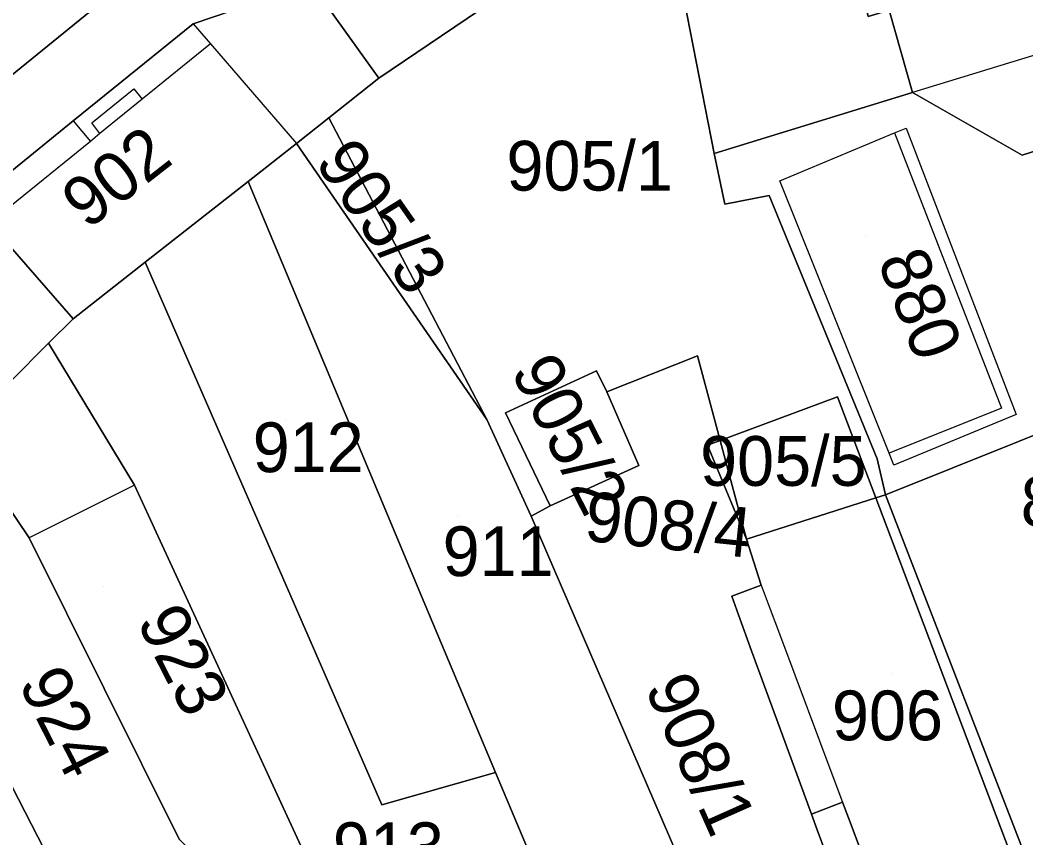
# Model space of a CAD drawing. Extents: x -263943 to -261149, y -1236934 to -1230686.
# Drawn here: x -262646.47 to -262606.04, y -1235258.51 to -1235225.63 of the extents above; entities that cross this region are included whole.
import ezdxf

# ---------------------------------------------------------------- set-up
doc = ezdxf.new("R2010")
doc.units = 0
for name, color, linetype in [('body_kn', 7, 'Continuous'), ('kladpar_druhypozemkov', 7, 'Continuous'), ('kladpar_hranice', 7, 'Continuous'), ('kladpar_parcelnecisla', 7, 'Continuous'), ('kladpar_plochy', 7, 'Continuous'), ('kladpar_sipky', 7, 'Continuous'), ('zappar_hrandruhpozemk', 7, 'Continuous')]:
    doc.layers.add(name, color=color, linetype=linetype)

msp = doc.modelspace()

# ---------------------------------------------------------------- linework, layer by layer
at = {"layer": 'body_kn'}
for p, q in [((-262639.51, -1235225.78), (-262639.51, -1235225.78)), ((-262639.51, -1235225.78), (-262639.51, -1235225.78)), ((-262638.81, -1235226.59), (-262638.81, -1235226.59)), ((-262632.05, -1235227.97), (-262632.05, -1235227.97)), ((-262641.89, -1235228.4), (-262641.89, -1235228.4)), ((-262610.59, -1235228.54), (-262610.59, -1235228.54)), ((-262610.59, -1235228.54), (-262610.59, -1235228.54)), ((-262641.56, -1235228.82), (-262641.56, -1235228.82)), ((-262644.33, -1235229.69), (-262644.33, -1235229.69)), ((-262644.33, -1235229.69), (-262644.33, -1235229.69)), ((-262643.58, -1235229.76), (-262643.58, -1235229.76)), ((-262634.05, -1235229.56), (-262634.05, -1235229.56)), ((-262634.05, -1235229.56), (-262634.05, -1235229.56)), ((-262643.26, -1235230.2), (-262643.26, -1235230.2)), ((-262611.32, -1235230.17), (-262611.32, -1235230.17)), ((-262611.32, -1235230.17), (-262611.32, -1235230.17)), ((-262610.85, -1235229.98), (-262610.85, -1235229.98)), ((-262643.64, -1235230.51), (-262643.64, -1235230.51)), ((-262643.64, -1235230.51), (-262643.64, -1235230.51)), ((-262635.35, -1235230.6), (-262635.35, -1235230.6)), ((-262618.56, -1235231), (-262618.56, -1235231)), ((-262606.18, -1235231.07), (-262606.18, -1235231.07)), ((-262637.3, -1235232.13), (-262637.3, -1235232.13)), ((-262615.93, -1235232.1), (-262615.93, -1235232.1)), ((-262615.93, -1235232.1), (-262615.93, -1235232.1)), ((-262618.14, -1235233.04), (-262618.14, -1235233.04)), ((-262618.14, -1235233.04), (-262618.14, -1235233.04)), ((-262616.36, -1235232.69), (-262616.36, -1235232.69)), ((-262641.44, -1235235.37), (-262641.44, -1235235.37)), ((-262641.44, -1235235.37), (-262641.44, -1235235.37)), ((-262644.33, -1235237.64), (-262644.33, -1235237.64)), ((-262645.32, -1235238.63), (-262645.32, -1235238.63)), ((-262645.32, -1235238.63), (-262645.32, -1235238.63)), ((-262619.23, -1235239.13), (-262619.23, -1235239.13)), ((-262623.3, -1235239.73), (-262623.3, -1235239.73)), ((-262622.88, -1235240.58), (-262622.88, -1235240.58)), ((-262613.61, -1235240.78), (-262613.61, -1235240.78)), ((-262626.95, -1235241.43), (-262626.95, -1235241.43)), ((-262607.02, -1235241.24), (-262607.02, -1235241.24)), ((-262606.42, -1235241.49), (-262606.42, -1235241.49)), ((-262627.71, -1235241.69), (-262627.71, -1235241.69)), ((-262627.71, -1235241.69), (-262627.71, -1235241.69)), ((-262618.84, -1235242.73), (-262618.84, -1235242.73)), ((-262618.32, -1235242.54), (-262618.32, -1235242.54)), ((-262618.32, -1235242.54), (-262618.32, -1235242.54)), ((-262611.53, -1235243.05), (-262611.53, -1235243.05)), ((-262621.6, -1235243.54), (-262621.6, -1235243.54)), ((-262612.02, -1235243.28), (-262612.02, -1235243.28)), ((-262611.34, -1235243.53), (-262611.34, -1235243.53)), ((-262641.87, -1235244.33), (-262641.87, -1235244.33)), ((-262641.87, -1235244.33), (-262641.87, -1235244.33)), ((-262611.68, -1235244.72), (-262611.68, -1235244.72)), ((-262625.16, -1235245.16), (-262625.16, -1235245.16)), ((-262625.16, -1235245.16), (-262625.16, -1235245.16)), ((-262612.07, -1235244.84), (-262612.07, -1235244.84)), ((-262625.92, -1235245.58), (-262625.92, -1235245.58)), ((-262611.48, -1235246.4), (-262611.48, -1235246.4)), ((-262611.09, -1235246.25), (-262611.09, -1235246.25)), ((-262646.1, -1235246.45), (-262646.1, -1235246.45)), ((-262617.27, -1235246.5), (-262617.27, -1235246.5)), ((-262616.68, -1235248.36), (-262616.68, -1235248.36)), ((-262616.68, -1235248.36), (-262616.68, -1235248.36)), ((-262630.33, -1235248.8), (-262630.33, -1235248.8)), ((-262617.86, -1235248.79), (-262617.86, -1235248.79)), ((-262617.86, -1235248.79), (-262617.86, -1235248.79)), ((-262616.4, -1235249.1), (-262616.4, -1235249.1)), ((-262617.59, -1235249.54), (-262617.59, -1235249.54)), ((-262615.86, -1235250.53), (-262615.86, -1235250.53)), ((-262617.06, -1235250.99), (-262617.06, -1235250.99)), ((-262627.36, -1235255.88), (-262627.36, -1235255.88)), ((-262613.75, -1235256.15), (-262613.75, -1235256.15)), ((-262615, -1235256.61), (-262615, -1235256.61)), ((-262631.93, -1235257.19), (-262631.93, -1235257.19)), ((-262613.41, -1235257.08), (-262613.41, -1235257.08)), ((-262614.65, -1235257.56), (-262614.65, -1235257.56)), ((-262613.17, -1235257.71), (-262613.17, -1235257.71)), ((-262614.42, -1235258.19), (-262614.42, -1235258.19))]:
    msp.add_line(p, q, dxfattribs=at)
at = {"layer": 'kladpar_druhypozemkov'}
for p, q in [((-262623.5, -1235230.49), (-262623.5, -1235230.49)), ((-262642.94, -1235231.33), (-262642.94, -1235231.33)), ((-262633.9, -1235231.99), (-262633.9, -1235231.99)), ((-262612.5, -1235234.29), (-262612.5, -1235234.29)), ((-262635.8, -1235241.69), (-262635.8, -1235241.69)), ((-262614.87, -1235242.34), (-262614.87, -1235242.34)), ((-262623.8, -1235242.59), (-262623.8, -1235242.59)), ((-262618.4, -1235243.17), (-262618.4, -1235243.17)), ((-262628.9, -1235245.59), (-262628.9, -1235245.59)), ((-262643.1, -1235248.39), (-262643.1, -1235248.39)), ((-262611.4, -1235251.89), (-262611.4, -1235251.89)), ((-262618.22, -1235255.07), (-262618.22, -1235255.07)), ((-262632.14, -1235258.46), (-262632.14, -1235258.46))]:
    msp.add_line(p, q, dxfattribs=at)
at = {"layer": 'kladpar_hranice'}
for points in [[(-262604.67, -1235216.34), (-262601.69, -1235225.82), (-262600.67, -1235229.29), (-262606.18, -1235231.07), (-262610.59, -1235228.54), (-262611.53, -1235225.24), (-262612.38, -1235225.49), (-262614.76, -1235215.58), (-262613.83, -1235215.24), (-262614.8, -1235211.17), (-262606.8, -1235209.05), (-262606.12, -1235211.76), (-262605.18, -1235214.81), (-262604.67, -1235216.34)], [(-262623.41, -1235222.12), (-262632.05, -1235227.97), (-262634.77, -1235224.16), (-262637.06, -1235220.95), (-262622.82, -1235212.29), (-262621.38, -1235217.29), (-262620.61, -1235220.5), (-262623.41, -1235222.12)], [(-262652.83, -1235226.04), (-262657.23, -1235231.73), (-262663.51, -1235229.7), (-262656.48, -1235220.2), (-262646.78, -1235214.05), (-262643.42, -1235225.1), (-262650.02, -1235230.45), (-262652.83, -1235226.04)], [(-262610.59, -1235228.54), (-262618.56, -1235231), (-262620.61, -1235220.5), (-262621.38, -1235217.29), (-262617.31, -1235216.27), (-262614.76, -1235215.58), (-262612.38, -1235225.49), (-262611.53, -1235225.24), (-262610.59, -1235228.54)], [(-262618.14, -1235233.04), (-262616.36, -1235232.69), (-262612.02, -1235243.28), (-262611.68, -1235244.72), (-262612.07, -1235244.84), (-262613.61, -1235240.78), (-262618.32, -1235242.54), (-262619.23, -1235239.13), (-262622.88, -1235240.58), (-262623.3, -1235239.73), (-262626.95, -1235241.43), (-262625.16, -1235245.16), (-262625.92, -1235245.58), (-262627.71, -1235241.69), (-262634.05, -1235229.56), (-262632.05, -1235227.97), (-262623.41, -1235222.12), (-262620.61, -1235220.5), (-262618.56, -1235231), (-262618.14, -1235233.04)], [(-262637.06, -1235220.95), (-262634.77, -1235224.16), (-262639.51, -1235225.78), (-262644.33, -1235229.69), (-262648.41, -1235232.99), (-262655.19, -1235234.94), (-262655.96, -1235234.94), (-262660.03, -1235234.95), (-262664.78, -1235234.11), (-262664.78, -1235234.45), (-262664.77, -1235235.38), (-262665.45, -1235235.8), (-262669.27, -1235233.18), (-262668.26, -1235230.64), (-262667.67, -1235228.09), (-262663.51, -1235229.7), (-262657.23, -1235231.73), (-262653.41, -1235231.97), (-262650.02, -1235230.45), (-262643.42, -1235225.1), (-262640.28, -1235222.9), (-262637.06, -1235220.95)], [(-262634.05, -1235229.56), (-262635.35, -1235230.6), (-262637.3, -1235232.13), (-262641.44, -1235235.37), (-262644.33, -1235237.64), (-262647.7, -1235233.8), (-262648.41, -1235232.99), (-262644.33, -1235229.69), (-262639.51, -1235225.78), (-262634.77, -1235224.16), (-262632.05, -1235227.97), (-262634.05, -1235229.56)], [(-262599.14, -1235234.96), (-262604.4, -1235237), (-262603.63, -1235241.49), (-262611.68, -1235244.72), (-262612.02, -1235243.28), (-262616.36, -1235232.69), (-262618.14, -1235233.04), (-262618.56, -1235231), (-262610.59, -1235228.54), (-262606.18, -1235231.07), (-262600.67, -1235229.29), (-262599.14, -1235234.96)], [(-262627.71, -1235241.69), (-262635.35, -1235230.6), (-262634.05, -1235229.56), (-262627.71, -1235241.69)], [(-262625.53, -1235260.22), (-262627.36, -1235255.88), (-262630.33, -1235248.8), (-262637.3, -1235232.13), (-262635.35, -1235230.6), (-262627.71, -1235241.69), (-262625.92, -1235245.58), (-262620.06, -1235259.15), (-262625.53, -1235260.22)], [(-262641.44, -1235235.37), (-262637.3, -1235232.13), (-262630.33, -1235248.8), (-262627.36, -1235255.88), (-262631.93, -1235257.19), (-262641.44, -1235235.37)], [(-262645.32, -1235238.63), (-262648.4, -1235241.71), (-262648.95, -1235242.26), (-262652.38, -1235245.7), (-262652.55, -1235245.85), (-262656.69, -1235241.53), (-262659.17, -1235238.93), (-262661.62, -1235236.97), (-262664.78, -1235234.45), (-262664.78, -1235234.11), (-262660.03, -1235234.95), (-262655.96, -1235234.94), (-262655.19, -1235234.94), (-262648.41, -1235232.99), (-262647.7, -1235233.8), (-262644.33, -1235237.64), (-262645.32, -1235238.63)], [(-262594.46, -1235251.13), (-262596.09, -1235251.58), (-262597.41, -1235247.43), (-262605.54, -1235250.01), (-262604.29, -1235253.94), (-262599.48, -1235271.64), (-262602.91, -1235272.27), (-262603.25, -1235270.87), (-262605.98, -1235259.44), (-262611.09, -1235246.25), (-262611.68, -1235244.72), (-262603.63, -1235241.49), (-262604.4, -1235237), (-262599.14, -1235234.96), (-262594.46, -1235251.13)], [(-262633.44, -1235263.04), (-262634.21, -1235260.92), (-262641.87, -1235244.33), (-262645.32, -1235238.63), (-262644.33, -1235237.64), (-262641.44, -1235235.37), (-262631.93, -1235257.19), (-262627.36, -1235255.88), (-262625.53, -1235260.22), (-262629.8, -1235261.93), (-262633.44, -1235263.04)], [(-262632.25, -1235266.25), (-262633.35, -1235266.76), (-262635.57, -1235261.85), (-262636.5, -1235262.19), (-262640.07, -1235258.56), (-262646.1, -1235246.45), (-262647.07, -1235245.02), (-262648.95, -1235242.26), (-262648.4, -1235241.71), (-262645.32, -1235238.63), (-262641.87, -1235244.33), (-262634.21, -1235260.92), (-262633.44, -1235263.04), (-262632.25, -1235266.25)], [(-262620.06, -1235259.15), (-262625.92, -1235245.58), (-262625.16, -1235245.16), (-262621.6, -1235243.54), (-262622.88, -1235240.58), (-262619.23, -1235239.13), (-262618.32, -1235242.54), (-262618.84, -1235242.73), (-262617.27, -1235246.5), (-262616.68, -1235248.36), (-262617.86, -1235248.79)], [(-262625.16, -1235245.16), (-262626.95, -1235241.43), (-262623.3, -1235239.73), (-262622.88, -1235240.58), (-262621.6, -1235243.54), (-262625.16, -1235245.16)], [(-262618.32, -1235242.54), (-262613.61, -1235240.78), (-262612.07, -1235244.84), (-262617.27, -1235246.5), (-262618.32, -1235242.54)], [(-262636.33, -1235263.04), (-262638.28, -1235263.89), (-262639.21, -1235261.69), (-262642.55, -1235263.23), (-262643.17, -1235263.51), (-262651.19, -1235247.9), (-262652.38, -1235245.7), (-262648.95, -1235242.26), (-262647.07, -1235245.02), (-262646.1, -1235246.45), (-262640.07, -1235258.56), (-262636.5, -1235262.19), (-262636.67, -1235262.28), (-262636.33, -1235263.04)], [(-262618.84, -1235242.73), (-262618.32, -1235242.54), (-262617.27, -1235246.5), (-262618.84, -1235242.73)], [(-262601.03, -1235279.93), (-262606.71, -1235278.33), (-262608.93, -1235272.24), (-262610.28, -1235272.49), (-262611.22, -1235268.94), (-262611.99, -1235265.55), (-262612.67, -1235262.92), (-262614.42, -1235258.19), (-262614.65, -1235257.56), (-262613.41, -1235257.08), (-262613.17, -1235257.71), (-262611.79, -1235261.38), (-262611.6, -1235261.9), (-262606.09, -1235260.64), (-262606.48, -1235259.61), (-262611.48, -1235246.4), (-262612.07, -1235244.84), (-262611.68, -1235244.72), (-262611.09, -1235246.25), (-262605.98, -1235259.44), (-262603.25, -1235270.87), (-262602.91, -1235272.27), (-262601.03, -1235279.93)], [(-262611.6, -1235261.9), (-262611.79, -1235261.38), (-262613.17, -1235257.71), (-262613.41, -1235257.08), (-262614.65, -1235257.56), (-262615, -1235256.61), (-262617.06, -1235250.99), (-262617.59, -1235249.54), (-262617.86, -1235248.79), (-262616.68, -1235248.36), (-262617.27, -1235246.5), (-262612.07, -1235244.84), (-262611.48, -1235246.4), (-262606.48, -1235259.61), (-262606.09, -1235260.64), (-262611.6, -1235261.9)], [(-262653.66, -1235272.9), (-262654.21, -1235272), (-262653.61, -1235271.62), (-262659.14, -1235260.36), (-262658.8, -1235260.1), (-262662.71, -1235254.6), (-262657.12, -1235249.85), (-262652.55, -1235245.85), (-262652.38, -1235245.7), (-262651.19, -1235247.9), (-262643.17, -1235263.51), (-262641.84, -1235266.1), (-262653.66, -1235272.9)], [(-262617.86, -1235248.79), (-262617.59, -1235249.54), (-262617.06, -1235250.99), (-262615, -1235256.61), (-262614.65, -1235257.56), (-262614.42, -1235258.19), (-262612.67, -1235262.92)]]:
    msp.add_lwpolyline(points, dxfattribs=at)
at = {"layer": 'kladpar_plochy'}
for points in [[(-262604.67, -1235216.34), (-262601.69, -1235225.82), (-262600.67, -1235229.29), (-262606.18, -1235231.07), (-262610.59, -1235228.54), (-262611.53, -1235225.24), (-262612.38, -1235225.49), (-262614.76, -1235215.58), (-262613.83, -1235215.24), (-262614.8, -1235211.17), (-262606.8, -1235209.05), (-262606.12, -1235211.76), (-262605.18, -1235214.81)], [(-262623.41, -1235222.12), (-262632.05, -1235227.97), (-262634.77, -1235224.16), (-262637.06, -1235220.95), (-262622.82, -1235212.29), (-262621.38, -1235217.29), (-262620.61, -1235220.5)], [(-262652.83, -1235226.04), (-262657.23, -1235231.73), (-262663.51, -1235229.7), (-262656.48, -1235220.2), (-262646.78, -1235214.05), (-262643.42, -1235225.1), (-262650.02, -1235230.45)], [(-262610.59, -1235228.54), (-262618.56, -1235231), (-262620.61, -1235220.5), (-262621.38, -1235217.29), (-262617.31, -1235216.27), (-262614.76, -1235215.58), (-262612.38, -1235225.49), (-262611.53, -1235225.24)], [(-262618.14, -1235233.04), (-262616.36, -1235232.69), (-262612.02, -1235243.28), (-262611.68, -1235244.72), (-262612.07, -1235244.84), (-262613.61, -1235240.78), (-262618.32, -1235242.54), (-262619.23, -1235239.13), (-262622.88, -1235240.58), (-262623.3, -1235239.73), (-262626.95, -1235241.43), (-262625.16, -1235245.16), (-262625.92, -1235245.58), (-262627.71, -1235241.69), (-262634.05, -1235229.56), (-262632.05, -1235227.97), (-262623.41, -1235222.12), (-262620.61, -1235220.5), (-262618.56, -1235231)], [(-262637.06, -1235220.95), (-262634.77, -1235224.16), (-262639.51, -1235225.78), (-262644.33, -1235229.69), (-262648.41, -1235232.99), (-262655.19, -1235234.94), (-262655.96, -1235234.94), (-262660.03, -1235234.95), (-262664.78, -1235234.11), (-262664.78, -1235234.45), (-262664.77, -1235235.38), (-262665.45, -1235235.8), (-262669.27, -1235233.18), (-262668.26, -1235230.64), (-262667.67, -1235228.09), (-262663.51, -1235229.7), (-262657.23, -1235231.73), (-262653.41, -1235231.97), (-262650.02, -1235230.45), (-262643.42, -1235225.1), (-262640.28, -1235222.9)], [(-262634.05, -1235229.56), (-262635.35, -1235230.6), (-262637.3, -1235232.13), (-262641.44, -1235235.37), (-262644.33, -1235237.64), (-262647.7, -1235233.8), (-262648.41, -1235232.99), (-262644.33, -1235229.69), (-262639.51, -1235225.78), (-262634.77, -1235224.16), (-262632.05, -1235227.97)], [(-262599.14, -1235234.96), (-262604.4, -1235237), (-262603.63, -1235241.49), (-262611.68, -1235244.72), (-262612.02, -1235243.28), (-262616.36, -1235232.69), (-262618.14, -1235233.04), (-262618.56, -1235231), (-262610.59, -1235228.54), (-262606.18, -1235231.07), (-262600.67, -1235229.29)], [(-262627.71, -1235241.69), (-262635.35, -1235230.6), (-262634.05, -1235229.56)], [(-262625.53, -1235260.22), (-262627.36, -1235255.88), (-262630.33, -1235248.8), (-262637.3, -1235232.13), (-262635.35, -1235230.6), (-262627.71, -1235241.69), (-262625.92, -1235245.58), (-262620.06, -1235259.15)], [(-262641.44, -1235235.37), (-262637.3, -1235232.13), (-262630.33, -1235248.8), (-262627.36, -1235255.88), (-262631.93, -1235257.19)], [(-262645.32, -1235238.63), (-262648.4, -1235241.71), (-262648.95, -1235242.26), (-262652.38, -1235245.7), (-262652.55, -1235245.85), (-262656.69, -1235241.53), (-262659.17, -1235238.93), (-262661.62, -1235236.97), (-262664.78, -1235234.45), (-262664.78, -1235234.11), (-262660.03, -1235234.95), (-262655.96, -1235234.94), (-262655.19, -1235234.94), (-262648.41, -1235232.99), (-262647.7, -1235233.8), (-262644.33, -1235237.64)], [(-262594.46, -1235251.13), (-262596.09, -1235251.58), (-262597.41, -1235247.43), (-262605.54, -1235250.01), (-262604.29, -1235253.94), (-262599.48, -1235271.64), (-262602.91, -1235272.27), (-262603.25, -1235270.87), (-262605.98, -1235259.44), (-262611.09, -1235246.25), (-262611.68, -1235244.72), (-262603.63, -1235241.49), (-262604.4, -1235237), (-262599.14, -1235234.96)], [(-262633.44, -1235263.04), (-262634.21, -1235260.92), (-262641.87, -1235244.33), (-262645.32, -1235238.63), (-262644.33, -1235237.64), (-262641.44, -1235235.37), (-262631.93, -1235257.19), (-262627.36, -1235255.88), (-262625.53, -1235260.22), (-262629.8, -1235261.93)], [(-262632.25, -1235266.25), (-262633.35, -1235266.76), (-262635.57, -1235261.85), (-262636.5, -1235262.19), (-262640.07, -1235258.56), (-262646.1, -1235246.45), (-262647.07, -1235245.02), (-262648.95, -1235242.26), (-262648.4, -1235241.71), (-262645.32, -1235238.63), (-262641.87, -1235244.33), (-262634.21, -1235260.92), (-262633.44, -1235263.04)], [(-262625.16, -1235245.16), (-262626.95, -1235241.43), (-262623.3, -1235239.73), (-262622.88, -1235240.58), (-262621.6, -1235243.54)], [(-262618.32, -1235242.54), (-262613.61, -1235240.78), (-262612.07, -1235244.84), (-262617.27, -1235246.5)], [(-262636.33, -1235263.04), (-262638.28, -1235263.89), (-262639.21, -1235261.69), (-262642.55, -1235263.23), (-262643.17, -1235263.51), (-262651.19, -1235247.9), (-262652.38, -1235245.7), (-262648.95, -1235242.26), (-262647.07, -1235245.02), (-262646.1, -1235246.45), (-262640.07, -1235258.56), (-262636.5, -1235262.19), (-262636.67, -1235262.28)], [(-262618.84, -1235242.73), (-262618.32, -1235242.54), (-262617.27, -1235246.5)], [(-262601.03, -1235279.93), (-262606.71, -1235278.33), (-262608.93, -1235272.24), (-262610.28, -1235272.49), (-262611.22, -1235268.94), (-262611.99, -1235265.55), (-262612.67, -1235262.92), (-262614.42, -1235258.19), (-262614.65, -1235257.56), (-262613.41, -1235257.08), (-262613.17, -1235257.71), (-262611.79, -1235261.38), (-262611.6, -1235261.9), (-262606.09, -1235260.64), (-262606.48, -1235259.61), (-262611.48, -1235246.4), (-262612.07, -1235244.84), (-262611.68, -1235244.72), (-262611.09, -1235246.25), (-262605.98, -1235259.44), (-262603.25, -1235270.87), (-262602.91, -1235272.27)], [(-262611.6, -1235261.9), (-262611.79, -1235261.38), (-262613.17, -1235257.71), (-262613.41, -1235257.08), (-262614.65, -1235257.56), (-262615, -1235256.61), (-262617.06, -1235250.99), (-262617.59, -1235249.54), (-262617.86, -1235248.79), (-262616.68, -1235248.36), (-262617.27, -1235246.5), (-262612.07, -1235244.84), (-262611.48, -1235246.4), (-262606.48, -1235259.61), (-262606.09, -1235260.64)], [(-262653.66, -1235272.9), (-262654.21, -1235272), (-262653.61, -1235271.62), (-262659.14, -1235260.36), (-262658.8, -1235260.1), (-262662.71, -1235254.6), (-262657.12, -1235249.85), (-262652.55, -1235245.85), (-262652.38, -1235245.7), (-262651.19, -1235247.9), (-262643.17, -1235263.51), (-262641.84, -1235266.1)]]:
    msp.add_lwpolyline(points, close=True, dxfattribs=at)
msp.add_lwpolyline([(-262620.06, -1235259.15), (-262625.92, -1235245.58), (-262625.16, -1235245.16), (-262621.6, -1235243.54), (-262622.88, -1235240.58), (-262619.23, -1235239.13), (-262618.32, -1235242.54), (-262618.84, -1235242.73), (-262617.27, -1235246.5), (-262616.68, -1235248.36), (-262617.86, -1235248.79), (-262617.59, -1235249.54), (-262617.06, -1235250.99), (-262615, -1235256.61), (-262614.65, -1235257.56), (-262614.42, -1235258.19), (-262612.67, -1235262.92)], dxfattribs=at)
at = {"layer": 'kladpar_sipky'}
msp.add_line((-262618.12, -1235243.94), (-262618.12, -1235243.94), dxfattribs=at)
at = {"layer": 'zappar_hrandruhpozemk'}
for p, q in [((-262639.51, -1235225.78), (-262638.81, -1235226.59)), ((-262601.69, -1235225.82), (-262610.59, -1235228.54)), ((-262638.81, -1235226.59), (-262635.35, -1235230.6)), ((-262644.33, -1235229.69), (-262643.64, -1235230.51)), ((-262643.26, -1235230.2), (-262643.64, -1235230.51)), ((-262611.32, -1235230.17), (-262607.02, -1235241.24)), ((-262610.85, -1235229.98), (-262606.42, -1235241.49)), ((-262643.64, -1235230.51), (-262647.7, -1235233.8)), ((-262607.02, -1235241.24), (-262611.53, -1235243.05)), ((-262641.87, -1235244.33), (-262646.1, -1235246.45)), ((-262615.86, -1235250.53), (-262613.75, -1235256.15)), ((-262613.75, -1235256.15), (-262613.41, -1235257.08))]:
    msp.add_line(p, q, dxfattribs=at)
for points in [[(-262638.81, -1235226.59), (-262641.56, -1235228.82), (-262643.26, -1235230.2)], [(-262643.26, -1235230.2), (-262643.58, -1235229.76), (-262641.89, -1235228.4), (-262641.56, -1235228.82)], [(-262615.93, -1235232.1), (-262611.32, -1235230.17), (-262610.85, -1235229.98)], [(-262606.42, -1235241.49), (-262611.34, -1235243.53), (-262611.53, -1235243.05), (-262615.93, -1235232.1)], [(-262616.68, -1235248.36), (-262616.4, -1235249.1), (-262615.86, -1235250.53)]]:
    msp.add_lwpolyline(points, dxfattribs=at)

# ---------------------------------------------------------------- texts
at = {"layer": 'kladpar_parcelnecisla'}
for s, rotation, p in [('902', 38, (-262643.759, -1235234.096)), ('905/3', 305, (-262634.654, -1235231.35)), ('880', 291, (-262612.011, -1235235.304)), ('905/2', 297, (-262626.763, -1235239.741)), ('908/4', 354, (-262623.834, -1235246.556)), ('923', 297, (-262641.801, -1235249.807)), ('924', 297, (-262646.554, -1235252.298)), ('908/1', 294, (-262621.375, -1235252.473))]:
    msp.add_text(s, height=2, rotation=rotation, dxfattribs=at).set_placement(p)
for s, p in [('905/1', (-262626.916, -1235232.49)), ('912', (-262637.116, -1235243.81)), ('905/5', (-262619.131, -1235244.36)), ('879/1', (-262606.244, -1235245.99)), ('911', (-262629.48, -1235247.99)), ('906', (-262613.83, -1235254.59)), ('913', (-262633.892, -1235259.89))]:
    msp.add_text(s, height=2, dxfattribs=at).set_placement(p)

doc.saveas('drawing.dxf')
